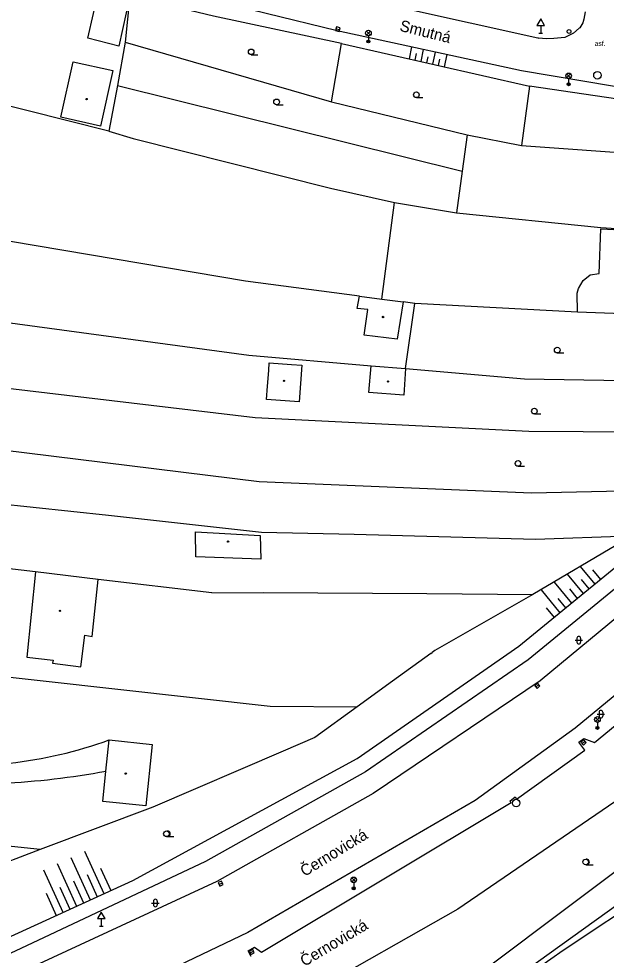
# Model space of a CAD drawing. Extents: x -596024 to -594475, y -1163820 to -1161957.
# Drawn here: x -595882.6 to -595804.3, y -1163179.9 to -1163055 of the extents above; entities that cross this region are included whole.
import ezdxf

# ---------------------------------------------------------------- set-up
doc = ezdxf.new("R2010")
doc.units = 0
for name, color, linetype in [('Level 10', 7, 'Continuous'), ('Level 11', 7, 'Continuous'), ('Level 15', 7, 'Continuous'), ('Level 27', 7, 'Continuous'), ('Level 28', 7, 'Continuous'), ('Level 33', 7, 'Continuous'), ('Level 34', 7, 'Continuous'), ('Level 36', 7, 'Continuous'), ('Level 39', 7, 'Continuous'), ('Level 40', 7, 'Continuous'), ('Level 49', 7, 'Continuous'), ('Level 5', 7, 'Continuous'), ('Level 7', 7, 'Continuous')]:
    doc.layers.add(name, color=color, linetype=linetype)

msp = doc.modelspace()

# ---------------------------------------------------------------- linework, layer by layer
at = {"layer": 'Level 10'}
for points in [[(-595879.73, -1163041.57), (-595867.43, -1163045), (-595858.5, -1163047.49), (-595813.37, -1163057.53), (-595813.28, -1163057.55)], [(-595799.22, -1163064.66), (-595815.57, -1163061.92), (-595840.13, -1163056.57), (-595859.05, -1163051.93), (-595867.53, -1163049.42)], [(-595807.07, -1163054.04), (-595807.25, -1163055.04), (-595807.37, -1163055.52), (-595807.8, -1163056.19), (-595807.86, -1163056.24), (-595808.62, -1163056.92), (-595809.78, -1163057.48), (-595811.27, -1163057.62), (-595812.23, -1163057.66), (-595813.28, -1163057.55)], [(-595731, -1163058.84), (-595757.62, -1163090.81), (-595776.56, -1163111.46), (-595794.79, -1163128.1), (-595813.08, -1163143.28), (-595835.32, -1163158.28), (-595856.17, -1163170.04), (-595881.68, -1163181.85), (-595895.55, -1163187.5), (-595919.36, -1163195.51)], [(-595721.7, -1163059.71), (-595727.41, -1163066.85), (-595752.54, -1163098.12), (-595783.15, -1163128.73), (-595808.42, -1163149.56), (-595821.75, -1163159.21), (-595852.05, -1163176.84), (-595874.52, -1163187.57), (-595889.03, -1163193.54), (-595907.96, -1163200.7)], [(-595851.62, -1163180.03), (-595852, -1163179.28), (-595851.17, -1163178.78), (-595850.24, -1163179.43), (-595816.94, -1163159.5), (-595817.13, -1163159.29), (-595816.41, -1163158.71), (-595816.25, -1163159.04), (-595807.1, -1163152.51), (-595807.94, -1163151.43), (-595807.25, -1163150.95), (-595805.84, -1163151.47), (-595780.97, -1163130.98), (-595770.46, -1163121), (-595771.09, -1163120.34), (-595770.47, -1163119.85), (-595769.45, -1163120.04), (-595749.44, -1163099.31), (-595723.41, -1163066.9), (-595719.38, -1163061.8)], [(-595715.01, -1163069.12), (-595734.82, -1163094.46), (-595752.71, -1163114.63), (-595768.54, -1163130.21), (-595784.76, -1163144.78), (-595800.47, -1163157.57), (-595824.03, -1163173.72), (-595844.1, -1163185.1), (-595871.39, -1163197.95), (-595902.45, -1163210.22)], [(-595825.62, -1163189.48), (-595799.59, -1163170.78)]]:
    msp.add_lwpolyline(points, dxfattribs=at)
at = {"layer": 'Level 11'}
for points in [[(-595839.54, -1163058.29), (-595856.62, -1163054.64), (-595867.78, -1163051.92)], [(-595733.15, -1163057.32), (-595759.5, -1163089.99), (-595778.37, -1163109.17), (-595795.84, -1163125.04), (-595814.68, -1163140.46), (-595836.38, -1163155.41), (-595857.69, -1163167.34), (-595883.05, -1163179.29), (-595896.6, -1163185.46), (-595919.59, -1163194.75), (-595919.36, -1163195.51)], [(-595868.38, -1163058.1), (-595869.42, -1163063.9)], [(-595870.58, -1163069.98), (-595892.46, -1163064.48)], [(-595869.42, -1163063.9), (-595870.58, -1163069.98)], [(-595869.42, -1163063.9), (-595823.47, -1163075.32)], [(-595840.91, -1163066.08), (-595822.81, -1163070.44)], [(-595870.58, -1163069.98), (-595867.32, -1163070.96), (-595841.04, -1163077.56), (-595832.5, -1163079.5)], [(-595822.81, -1163070.44), (-595823.47, -1163075.32)], [(-595896.52, -1163220.95), (-595869.19, -1163210.7), (-595854.29, -1163203.44), (-595828.89, -1163188.08), (-595800.76, -1163166.97), (-595763.77, -1163133.13), (-595747.79, -1163118.78), (-595728.03, -1163098.44), (-595711.98, -1163080.35), (-595706.35, -1163075.03)], [(-595823.47, -1163075.32), (-595824.22, -1163080.88)], [(-595834.18, -1163092.38), (-595832.5, -1163079.5)], [(-595832.5, -1163079.5), (-595824.22, -1163080.88)], [(-595852.37, -1163089.97), (-595883.67, -1163084.66)], [(-595920.12, -1163192.61), (-595897.38, -1163183.5), (-595884.17, -1163177.56), (-595867.38, -1163169.87), (-595837.49, -1163153.6), (-595815.9, -1163138.63), (-595797.14, -1163123.28), (-595781.78, -1163109.18), (-595766.48, -1163093.71), (-595763.38, -1163090.58), (-595762.22, -1163089.18), (-595761.3, -1163088.06)], [(-595924.76, -1163089.96), (-595851.92, -1163099.82), (-595835.6, -1163101.24)], [(-595837.15, -1163091.99), (-595852.37, -1163089.97)], [(-595829.77, -1163092.93), (-595831.34, -1163092.73)], [(-595831.04, -1163101.63), (-595829.77, -1163092.93)], [(-595808.12, -1163094.09), (-595829.77, -1163092.93)], [(-595923.03, -1163099.62), (-595851.06, -1163108.13), (-595814.6, -1163109.99), (-595785.58, -1163110.13)], [(-595831.04, -1163101.63), (-595815.16, -1163103.01), (-595778.18, -1163103.61)], [(-595925.48, -1163107.98), (-595916.18, -1163108.7), (-595898.85, -1163110.73), (-595850.52, -1163116.69), (-595814.21, -1163118.19), (-595794.24, -1163117.76)], [(-595920.85, -1163115.82), (-595870.62, -1163121.18), (-595850.22, -1163123.44), (-595837.87, -1163123.72), (-595813.71, -1163124.36), (-595801.21, -1163123.91)], [(-595856.82, -1163131.52), (-595871.99, -1163129.73), (-595880.33, -1163128.75), (-595906.73, -1163125.64), (-595919.26, -1163124.17), (-595923.58, -1163123.66)], [(-595859, -1163123.4), (-595850.39, -1163123.89), (-595850.3, -1163127.06), (-595858.96, -1163126.75), (-595859, -1163123.4)], [(-595880.33, -1163128.75), (-595881.49, -1163140.09), (-595878.01, -1163140.49), (-595878.1, -1163140.89), (-595874.31, -1163141.38), (-595873.77, -1163137.19), (-595872.79, -1163137.37), (-595871.99, -1163129.73)], [(-595856.82, -1163131.52), (-595849.97, -1163131.48)], [(-595849.97, -1163131.48), (-595828.19, -1163131.61), (-595814.05, -1163131.77)], [(-595920.36, -1163138.68), (-595849.07, -1163146.65), (-595837.48, -1163146.72)], [(-595827.67, -1163139.61), (-595827.48, -1163139.47)], [(-595879.71, -1163165.77), (-595920.53, -1163161.49)]]:
    msp.add_lwpolyline(points, dxfattribs=at)
for centre, radius, start, end in [((-595890.23, -1163096.7), 57.9, 262.8171, 289.8913), ((-595889.49, -1163056.56), 100.46, 272.6384, 280.6379)]:
    msp.add_arc(centre, radius, start, end, dxfattribs=at)
at = {"layer": 'Level 15'}
for points in [[(-595830.51, -1163060.34), (-595830.17, -1163058.74)], [(-595829.73, -1163060.52), (-595829.54, -1163059.61)], [(-595828.95, -1163060.7), (-595828.61, -1163059.08)], [(-595828.18, -1163060.88), (-595827.99, -1163060.05)], [(-595827.4, -1163061.05), (-595827.04, -1163059.42)], [(-595825.83, -1163061.41), (-595825.48, -1163059.76)], [(-595826.61, -1163061.23), (-595826.43, -1163060.37)], [(-595807.74, -1163128.02), (-595805.81, -1163130.38)], [(-595806.08, -1163128.47), (-595805.04, -1163129.74)], [(-595809.48, -1163129.06), (-595807.36, -1163131.64)], [(-595807.63, -1163129.74), (-595806.59, -1163131.01)], [(-595812.96, -1163131.12), (-595810.46, -1163134.18)], [(-595811.22, -1163130.09), (-595808.91, -1163132.91)], [(-595809.18, -1163131), (-595808.14, -1163132.28)], [(-595810.72, -1163132.27), (-595809.68, -1163133.54)], [(-595812.27, -1163133.54), (-595811.23, -1163134.81)], [(-595873.82, -1163165.97), (-595871.22, -1163171.63)], [(-595875.63, -1163166.8), (-595873.04, -1163172.46)], [(-595879.27, -1163168.47), (-595876.68, -1163174.13)], [(-595877.45, -1163167.64), (-595874.86, -1163173.29)], [(-595871.67, -1163168.26), (-595870.31, -1163171.21)], [(-595875.3, -1163169.93), (-595873.95, -1163172.88)], [(-595873.48, -1163169.1), (-595872.13, -1163172.05)], [(-595877.12, -1163170.76), (-595875.77, -1163173.71)], [(-595878.94, -1163171.59), (-595877.59, -1163174.54)]]:
    msp.add_lwpolyline(points, dxfattribs=at)
at = {"layer": 'Level 27'}
for p, q in [((-595840.28, -1163056.31), (-595839.8, -1163056.43)), ((-595813.64, -1163144.09), (-595813.26, -1163143.77)), ((-595807.48, -1163151.63), (-595807.1, -1163151.31)), ((-595855.9, -1163170.4), (-595855.44, -1163170.18)), ((-595851.74, -1163179.52), (-595851.28, -1163179.3))]:
    msp.add_line(p, q, dxfattribs=at)
for points in [[(-595840.34, -1163056.56), (-595839.85, -1163056.67), (-595839.74, -1163056.18), (-595840.23, -1163056.07)], [(-595813.47, -1163144.28), (-595813.1, -1163143.95), (-595813.43, -1163143.58), (-595813.8, -1163143.91)], [(-595807.31, -1163151.82), (-595806.94, -1163151.49), (-595807.27, -1163151.12), (-595807.64, -1163151.45)], [(-595855.79, -1163170.62), (-595855.34, -1163170.41), (-595855.55, -1163169.96), (-595856, -1163170.17)], [(-595851.63, -1163179.74), (-595851.18, -1163179.53), (-595851.39, -1163179.08), (-595851.84, -1163179.29)]]:
    msp.add_lwpolyline(points, close=True, dxfattribs=at)
for centre in [(-595805.44, -1163062.52), (-595816.28, -1163159.56)]:
    msp.add_circle(centre, 0.5, dxfattribs=at)
at = {"layer": 'Level 28'}
msp.add_circle((-595809.23, -1163056.68), 0.25, dxfattribs=at)
at = {"layer": 'Level 33'}
for p, q in [((-595836.23, -1163057.15), (-595835.7, -1163056.62)), ((-595836.23, -1163056.62), (-595835.7, -1163057.15)), ((-595835.97, -1163057.26), (-595835.97, -1163058.01)), ((-595809.55, -1163062.85), (-595809.02, -1163062.32)), ((-595809.55, -1163062.32), (-595809.02, -1163062.85)), ((-595809.28, -1163062.96), (-595809.28, -1163063.71)), ((-595805.71, -1163148.68), (-595805.18, -1163148.15)), ((-595805.71, -1163148.15), (-595805.18, -1163148.68)), ((-595805.44, -1163148.79), (-595805.44, -1163149.54)), ((-595838.19, -1163170.07), (-595837.66, -1163169.54)), ((-595838.19, -1163169.54), (-595837.66, -1163170.07)), ((-595837.93, -1163170.18), (-595837.93, -1163170.93))]:
    msp.add_line(p, q, dxfattribs=at)
for centre, radius in [((-595835.97, -1163056.89), 0.375), ((-595835.97, -1163058.01), 0.2), ((-595835.97, -1163058.01), 0.145), ((-595835.97, -1163058.01), 0.0876), ((-595809.28, -1163062.59), 0.375), ((-595809.28, -1163063.71), 0.2), ((-595809.28, -1163063.71), 0.145), ((-595809.28, -1163063.71), 0.0876), ((-595805.44, -1163148.41), 0.375), ((-595805.44, -1163149.54), 0.2), ((-595805.44, -1163149.54), 0.145), ((-595805.44, -1163149.54), 0.0876), ((-595837.93, -1163169.8), 0.375), ((-595837.93, -1163170.93), 0.2), ((-595837.93, -1163170.93), 0.145), ((-595837.93, -1163170.93), 0.0876)]:
    msp.add_circle(centre, radius, dxfattribs=at)
at = {"layer": 'Level 34'}
for p, q in [((-595813, -1163055.87), (-595813, -1163056.89)), ((-595813.25, -1163056.89), (-595812.75, -1163056.89)), ((-595871.58, -1163174.97), (-595871.58, -1163175.99)), ((-595871.83, -1163175.99), (-595871.33, -1163175.99))]:
    msp.add_line(p, q, dxfattribs=at)
for points in [[(-595813.5, -1163055.87), (-595812.5, -1163055.87), (-595813, -1163055.01)], [(-595872.08, -1163174.97), (-595871.08, -1163174.97), (-595871.58, -1163174.11)]]:
    msp.add_lwpolyline(points, close=True, dxfattribs=at)
at = {"layer": 'Level 36'}
for p, q in [((-595851.6, -1163059.77), (-595850.73, -1163059.77)), ((-595829.58, -1163065.5), (-595828.7, -1163065.5)), ((-595848.21, -1163066.45), (-595847.34, -1163066.45)), ((-595810.8, -1163099.53), (-595809.93, -1163099.53)), ((-595813.85, -1163107.68), (-595812.98, -1163107.68)), ((-595816.03, -1163114.66), (-595815.16, -1163114.66)), ((-595808.43, -1163137.84), (-595807.43, -1163137.84)), ((-595808.18, -1163137.59), (-595808.18, -1163138.09)), ((-595807.68, -1163137.59), (-595807.68, -1163138.09)), ((-595805.23, -1163147.46), (-595805.23, -1163147.96)), ((-595804.73, -1163147.46), (-595804.73, -1163147.96)), ((-595805.48, -1163147.71), (-595804.48, -1163147.71)), ((-595862.89, -1163164.03), (-595861.89, -1163164.03)), ((-595807.01, -1163167.78), (-595806.01, -1163167.78)), ((-595864.87, -1163172.89), (-595863.87, -1163172.89)), ((-595864.62, -1163172.64), (-595864.62, -1163173.14)), ((-595864.12, -1163172.64), (-595864.12, -1163173.14))]:
    msp.add_line(p, q, dxfattribs=at)
for centre in [(-595851.6, -1163059.39), (-595829.58, -1163065.12), (-595848.21, -1163066.07), (-595810.8, -1163099.16), (-595813.85, -1163107.3), (-595816.03, -1163114.28), (-595862.89, -1163163.66), (-595807.01, -1163167.41)]:
    msp.add_circle(centre, 0.375, dxfattribs=at)
for centre, radius, start, end in [((-595807.93, -1163137.59), 0.25, 0, 180), ((-595807.93, -1163138.09), 0.25, 180, 0), ((-595804.98, -1163147.46), 0.25, 0, 180), ((-595804.98, -1163147.96), 0.25, 180, 0), ((-595862.77, -1163163.66), 0.375, 260.4059, 99.5941), ((-595806.89, -1163167.41), 0.375, 260.4059, 99.5941), ((-595864.37, -1163172.64), 0.25, 0, 180), ((-595864.37, -1163173.14), 0.25, 180, 0)]:
    msp.add_arc(centre, radius, start, end, dxfattribs=at)
at = {"layer": 'Level 39'}
for centre, radius in [((-595873.53, -1163065.7), 0.09), ((-595873.53, -1163065.7), 0.0398), ((-595834.01, -1163094.75), 0.09), ((-595834.01, -1163094.75), 0.0398), ((-595847.23, -1163103.26), 0.09), ((-595847.23, -1163103.26), 0.0398), ((-595833.37, -1163103.35), 0.09), ((-595833.37, -1163103.35), 0.0398), ((-595854.67, -1163124.69), 0.09), ((-595854.67, -1163124.69), 0.0398), ((-595877.07, -1163133.93), 0.09), ((-595877.07, -1163133.93), 0.0398), ((-595868.31, -1163155.64), 0.09), ((-595868.31, -1163155.64), 0.0398)]:
    msp.add_circle(centre, radius, dxfattribs=at)
at = {"layer": 'Level 5'}
for points in [[(-595873.37, -1163057.59), (-595871.88, -1163050.94)], [(-595867.78, -1163051.92), (-595869.25, -1163058.64)], [(-595869.25, -1163058.64), (-595873.37, -1163057.59)], [(-595876.99, -1163068.1), (-595875.34, -1163060.72)], [(-595875.34, -1163060.72), (-595870.03, -1163061.9)], [(-595870.03, -1163061.9), (-595871.68, -1163069.29)], [(-595871.68, -1163069.29), (-595876.99, -1163068.1)], [(-595805.2, -1163088.94), (-595804.99, -1163082.98)], [(-595804.99, -1163082.98), (-595794.6, -1163083.52)], [(-595807.96, -1163090.94), (-595807.34, -1163089.87)], [(-595807.34, -1163089.87), (-595806.4, -1163089.14)], [(-595806.4, -1163089.14), (-595805.2, -1163088.94)], [(-595808.16, -1163091.59), (-595807.96, -1163090.94)], [(-595837.49, -1163093.61), (-595837.15, -1163091.99)], [(-595837.15, -1163091.99), (-595834.18, -1163092.38)], [(-595834.18, -1163092.38), (-595831.34, -1163092.73)], [(-595808.12, -1163094.09), (-595808.16, -1163091.59)], [(-595836.04, -1163093.77), (-595837.49, -1163093.61)], [(-595836.54, -1163097.16), (-595836.04, -1163093.77)], [(-595831.34, -1163092.73), (-595832.13, -1163097.72)], [(-595794.93, -1163094.59), (-595808.12, -1163094.09)], [(-595832.13, -1163097.72), (-595836.54, -1163097.16)], [(-595849.25, -1163101.9), (-595849.19, -1163100.88)], [(-595849.19, -1163100.88), (-595846.22, -1163101.1)], [(-595846.22, -1163101.1), (-595844.84, -1163101.17)], [(-595844.84, -1163101.17), (-595845.19, -1163106.06)], [(-595835.91, -1163104.82), (-595835.6, -1163101.24)], [(-595835.6, -1163101.24), (-595831.04, -1163101.63)], [(-595849.4, -1163103.95), (-595849.25, -1163101.9)], [(-595831.04, -1163101.63), (-595831.24, -1163105.15)], [(-595849.54, -1163105.75), (-595849.4, -1163103.95)], [(-595831.24, -1163105.15), (-595835.91, -1163104.82)], [(-595845.19, -1163106.06), (-595849.54, -1163105.75)], [(-595871.37, -1163159.35), (-595870.95, -1163155.29), (-595870.53, -1163151.15)], [(-595870.53, -1163151.15), (-595864.79, -1163151.74)], [(-595864.79, -1163151.74), (-595865.64, -1163159.94)], [(-595865.64, -1163159.94), (-595871.37, -1163159.35)]]:
    msp.add_lwpolyline(points, dxfattribs=at)
at = {"layer": 'Level 7'}
for points in [[(-595867.78, -1163051.92), (-595868.38, -1163058.1)], [(-595868.38, -1163058.1), (-595840.91, -1163066.08)], [(-595840.91, -1163066.08), (-595839.54, -1163058.29)], [(-595839.54, -1163058.29), (-595814.48, -1163063.99)], [(-595814.48, -1163063.99), (-595815.57, -1163071.86)], [(-595795.48, -1163066.79), (-595814.48, -1163063.99)], [(-595822.81, -1163070.44), (-595815.57, -1163071.86)], [(-595815.57, -1163071.86), (-595798.81, -1163073.09)], [(-595824.22, -1163080.88), (-595804.99, -1163082.8), (-595800.8, -1163083.09)], [(-595801.21, -1163123.91), (-595802.03, -1163124.63), (-595814.05, -1163131.77)], [(-595814.05, -1163131.77), (-595827.13, -1163139.21), (-595827.48, -1163139.47)], [(-595827.67, -1163139.61), (-595832.77, -1163143.3)], [(-595832.77, -1163143.3), (-595837.48, -1163146.72)], [(-595837.48, -1163146.72), (-595843.12, -1163150.81), (-595847.34, -1163152.63)], [(-595847.34, -1163152.63), (-595864.7, -1163160.11), (-595879.71, -1163165.77)], [(-595879.71, -1163165.77), (-595887.21, -1163168.6), (-595908.22, -1163175.26)], [(-595809.99, -1163179.17), (-595798.25, -1163171.37)], [(-595813.31, -1163181.48), (-595809.99, -1163179.17)]]:
    msp.add_lwpolyline(points, dxfattribs=at)

# ---------------------------------------------------------------- texts
at = {"layer": 'Level 40'}
msp.add_text('asf.', height=0.65, dxfattribs=at).set_placement((-595805.81, -1163058.6))
at = {"layer": 'Level 49'}
for s, rotation, p in [('Smutná', 345.96, (-595831.9, -1163056.57)), ('Černovická', 31.42, (-595844.48, -1163169.42)), ('Černovická', 30.85, (-595844.5, -1163181.41))]:
    msp.add_text(s, height=1.5, rotation=rotation, dxfattribs=at).set_placement(p)

doc.saveas('drawing.dxf')
